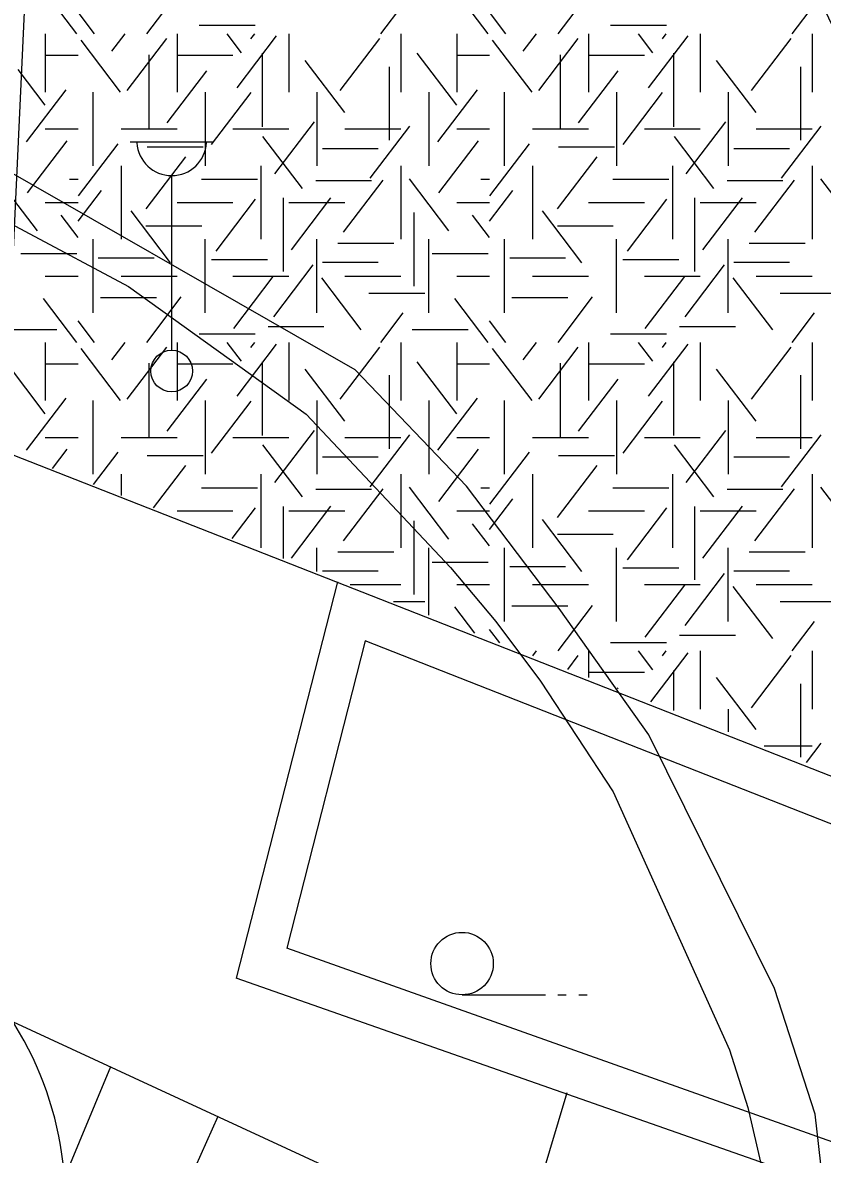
# Model space of a CAD drawing. Extents: x 419677 to 421689, y 4450851 to 4452923.
# Drawn here: x 420228.69 to 420247.89, y 4452050.44 to 4452077.62 of the extents above; entities that cross this region are included whole.
import ezdxf

# ---------------------------------------------------------------- set-up
doc = ezdxf.new("R2010")
doc.units = 0
for name, color, linetype in [('AA_HH', 7, 'Continuous'), ('Level 41', 7, 'Continuous'), ('Level 62', 7, 'Continuous')]:
    doc.layers.add(name, color=color, linetype=linetype)

msp = doc.modelspace()

# ---------------------------------------------------------------- linework, layer by layer
at = {"layer": 'AA_HH'}
for p, q in [((420231.265, 4452074.756), (420233.265, 4452074.756)), ((420232.265, 4452069.755), (420232.265, 4452073.948)), ((420239.239, 4452054.275), (420241.239, 4452054.275)), ((420241.539, 4452054.275), (420241.739, 4452054.275)), ((420242.039, 4452054.275), (420242.239, 4452054.275)), ((420230.795, 4452052.545), (420228.708, 4452047.515)), ((420233.377, 4452051.35), (420228.906, 4452041.471))]:
    msp.add_line(p, q, dxfattribs=at)
for points in [[(420209.47, 4452080.777), (420212.471, 4452079.769), (420218.191, 4452077.623), (420226.24, 4452073.943), (420231.232, 4452071.285), (420235.497, 4452068.216), (420238.961, 4452064.537), (420240.046, 4452063.24), (420241.125, 4452061.808), (420242.868, 4452059.146), (420245.661, 4452052.955), (420246.098, 4452051.566), (420246.564, 4452049.566), (420246.836, 4452047.371), (420246.926, 4452046.28)], [(420228.61, 4451991.9), (420232.056, 4451996.096), (420232.662, 4451996.885), (420236.724, 4452002.14), (420240.275, 4452008.196), (420242.791, 4452013.786), (420245.384, 4452021.372), (420247.316, 4452028.512), (420248.155, 4452036.306), (420248.501, 4452044.494), (420247.714, 4452051.406), (420246.745, 4452054.428), (420243.724, 4452060.518), (420241.57, 4452063.555), (420239.345, 4452066.494), (420236.673, 4452069.281), (420226.859, 4452074.905)], [(420209.273, 4452062.076), (420212.698, 4452060.745), (420217.261, 4452058.836), (420220.721, 4452057.207), (420235.984, 4452050.143), (420238.6, 4452048.96), (420244.452, 4452045.432), (420245.025, 4452045.076), (420245.447, 4452044.863), (420246.529, 4452043.977), (420247.737, 4452042.971)]]:
    msp.add_lwpolyline(points, dxfattribs=at)
for centre, radius in [((420232.265, 4452069.255), 0.5), ((420239.239, 4452055.025), 0.75)]:
    msp.add_circle(centre, radius, dxfattribs=at)
msp.add_arc((420232.265, 4452074.785), 0.837, 183.298, 356.9072, dxfattribs=at)
at = {"layer": 'Level 41'}
for p, q in [((420229.989, 4452077.352), (420229.187, 4452078.408)), ((420231.665, 4452077.352), (420232.494, 4452078.443)), ((420239.868, 4452077.352), (420239.066, 4452078.408)), ((420241.544, 4452077.352), (420242.373, 4452078.443)), ((420237.285, 4452077.352), (420237.822, 4452078.058)), ((420247.164, 4452077.352), (420247.701, 4452078.058)), ((420230.412, 4452077.352), (420230.018, 4452077.87)), ((420240.291, 4452077.352), (420239.897, 4452077.87)), ((420232.927, 4452077.558), (420234.27, 4452077.558)), ((420242.806, 4452077.558), (420244.149, 4452077.558)), ((420229.23, 4452077.352), (420229.23, 4452075.954)), ((420229.23, 4452077.352), (420229.23, 4452075.954)), ((420231.039, 4452075.954), (420230.09, 4452077.204)), ((420230.828, 4452076.935), (420231.145, 4452077.352)), ((420231.199, 4452075.989), (420232.148, 4452077.239)), ((420232.394, 4452077.352), (420232.394, 4452075.954)), ((420233.943, 4452076.9), (420233.599, 4452077.352)), ((420233.836, 4452076.058), (420234.786, 4452077.308)), ((420234.169, 4452077.232), (420234.26, 4452077.352)), ((420235.08, 4452077.352), (420235.08, 4452075.954)), ((420236.313, 4452075.989), (420237.262, 4452077.239)), ((420237.766, 4452077.352), (420237.766, 4452075.954)), ((420239.109, 4452077.352), (420239.109, 4452075.954)), ((420239.109, 4452077.352), (420239.109, 4452075.954)), ((420240.918, 4452075.954), (420239.969, 4452077.204)), ((420240.707, 4452076.935), (420241.024, 4452077.352)), ((420241.078, 4452075.989), (420242.027, 4452077.239)), ((420242.273, 4452077.352), (420242.273, 4452075.954)), ((420243.822, 4452076.9), (420243.478, 4452077.352)), ((420243.715, 4452076.058), (420244.665, 4452077.308)), ((420244.048, 4452077.232), (420244.139, 4452077.352)), ((420244.959, 4452077.352), (420244.959, 4452075.954)), ((420246.192, 4452075.989), (420247.141, 4452077.239)), ((420247.645, 4452077.352), (420247.645, 4452075.954)), ((420229.23, 4452076.838), (420230.018, 4452076.838)), ((420231.719, 4452076.85), (420231.719, 4452075.083)), ((420232.394, 4452076.838), (420233.737, 4452076.838)), ((420234.436, 4452076.885), (420234.436, 4452075.118)), ((420239.11, 4452075.638), (420238.161, 4452076.887)), ((420239.109, 4452076.838), (420239.897, 4452076.838)), ((420241.598, 4452076.85), (420241.598, 4452075.083)), ((420242.273, 4452076.838), (420243.616, 4452076.838)), ((420244.315, 4452076.885), (420244.315, 4452075.118)), ((420236.42, 4452075.463), (420235.471, 4452076.712)), ((420237.484, 4452076.564), (420237.484, 4452074.797)), ((420246.299, 4452075.463), (420245.35, 4452076.712)), ((420247.363, 4452076.564), (420247.363, 4452074.797)), ((420229.231, 4452075.638), (420228.578, 4452076.497)), ((420232.159, 4452075.217), (420233.108, 4452076.467)), ((420242.038, 4452075.217), (420242.987, 4452076.467)), ((420228.779, 4452074.761), (420229.728, 4452076.011)), ((420238.658, 4452074.761), (420239.607, 4452076.011)), ((420230.38, 4452074.187), (420230.38, 4452075.954)), ((420233.066, 4452075.954), (420233.066, 4452074.187)), ((420233.225, 4452074.692), (420234.174, 4452075.942)), ((420235.752, 4452075.954), (420235.752, 4452074.187)), ((420238.438, 4452075.954), (420238.438, 4452074.187)), ((420238.438, 4452075.954), (420238.438, 4452074.187)), ((420240.259, 4452074.187), (420240.259, 4452075.954)), ((420242.945, 4452075.954), (420242.945, 4452074.187)), ((420243.104, 4452074.692), (420244.053, 4452075.942)), ((420245.631, 4452075.954), (420245.631, 4452074.187)), ((420234.742, 4452073.991), (420235.693, 4452075.24)), ((420244.621, 4452073.991), (420245.572, 4452075.24)), ((420229.23, 4452075.07), (420230.018, 4452075.07)), ((420231.051, 4452075.07), (420232.394, 4452075.07)), ((420233.737, 4452075.07), (420235.08, 4452075.07)), ((420236.423, 4452075.07), (420237.766, 4452075.07)), ((420237.033, 4452073.886), (420237.982, 4452075.136)), ((420239.109, 4452075.07), (420239.897, 4452075.07)), ((420240.93, 4452075.07), (420242.273, 4452075.07)), ((420243.616, 4452075.07), (420244.959, 4452075.07)), ((420246.302, 4452075.07), (420247.645, 4452075.07)), ((420246.912, 4452073.886), (420247.861, 4452075.136)), ((420228.805, 4452073.535), (420229.755, 4452074.784)), ((420230.028, 4452073.466), (420230.977, 4452074.715)), ((420235.408, 4452073.641), (420234.458, 4452074.89)), ((420238.684, 4452073.535), (420239.634, 4452074.784)), ((420239.907, 4452073.466), (420240.856, 4452074.715)), ((420245.287, 4452073.641), (420244.337, 4452074.89)), ((420231.653, 4452073.149), (420232.602, 4452074.399)), ((420231.675, 4452074.636), (420233.018, 4452074.636)), ((420235.883, 4452074.6), (420237.226, 4452074.6)), ((420241.532, 4452073.149), (420242.481, 4452074.399)), ((420241.554, 4452074.636), (420242.897, 4452074.636)), ((420245.762, 4452074.6), (420247.105, 4452074.6)), ((420231.051, 4452074.187), (420231.051, 4452072.42)), ((420234.409, 4452074.187), (420234.409, 4452072.42)), ((420237.766, 4452074.187), (420237.766, 4452072.42)), ((420240.93, 4452074.187), (420240.93, 4452072.42)), ((420244.288, 4452074.187), (420244.288, 4452072.42)), ((420247.645, 4452074.187), (420247.645, 4452072.42)), ((420229.814, 4452073.863), (420230.018, 4452073.863)), ((420232.981, 4452073.863), (420234.324, 4452073.863)), ((420236.393, 4452072.589), (420237.343, 4452073.839)), ((420238.923, 4452072.623), (420237.974, 4452073.872)), ((420239.693, 4452073.863), (420239.897, 4452073.863)), ((420242.86, 4452073.863), (420244.203, 4452073.863)), ((420246.272, 4452072.589), (420247.222, 4452073.839)), ((420248.802, 4452072.623), (420247.853, 4452073.872)), ((420230.018, 4452072.857), (420230.577, 4452073.593)), ((420235.723, 4452073.83), (420237.066, 4452073.83)), ((420239.897, 4452072.857), (420240.456, 4452073.593)), ((420245.602, 4452073.83), (420246.945, 4452073.83)), ((420229.044, 4452072.623), (420228.453, 4452073.4)), ((420229.23, 4452073.303), (420230.018, 4452073.303)), ((420232.394, 4452073.303), (420233.737, 4452073.303)), ((420233.33, 4452072.133), (420234.28, 4452073.383)), ((420234.941, 4452073.415), (420234.941, 4452071.647)), ((420235.08, 4452073.303), (420236.423, 4452073.303)), ((420235.141, 4452072.169), (420236.09, 4452073.418)), ((420239.109, 4452073.303), (420239.897, 4452073.303)), ((420242.273, 4452073.303), (420243.616, 4452073.303)), ((420243.209, 4452072.133), (420244.159, 4452073.383)), ((420244.82, 4452073.415), (420244.82, 4452071.647)), ((420244.959, 4452073.303), (420246.302, 4452073.303)), ((420245.02, 4452072.169), (420245.969, 4452073.418)), ((420232.238, 4452071.852), (420231.289, 4452073.102)), ((420238.084, 4452073.065), (420238.084, 4452071.297)), ((420242.117, 4452071.852), (420241.168, 4452073.102)), ((420230.018, 4452072.463), (420229.612, 4452072.997)), ((420231.648, 4452072.743), (420232.991, 4452072.743)), ((420239.897, 4452072.463), (420239.491, 4452072.997)), ((420241.527, 4452072.743), (420242.87, 4452072.743)), ((420230.38, 4452070.652), (420230.38, 4452072.42)), ((420233.066, 4452070.652), (420233.066, 4452072.42)), ((420235.752, 4452070.652), (420235.752, 4452072.42)), ((420236.257, 4452072.322), (420237.6, 4452072.322)), ((420238.438, 4452070.652), (420238.438, 4452072.42)), ((420240.259, 4452070.652), (420240.259, 4452072.42)), ((420242.945, 4452070.652), (420242.945, 4452072.42)), ((420245.631, 4452070.652), (420245.631, 4452072.42)), ((420246.136, 4452072.322), (420247.479, 4452072.322)), ((420228.641, 4452072.077), (420229.984, 4452072.077)), ((420230.503, 4452071.971), (420231.846, 4452071.971)), ((420233.22, 4452071.937), (420234.563, 4452071.937)), ((420238.52, 4452072.077), (420239.863, 4452072.077)), ((420240.382, 4452071.971), (420241.725, 4452071.971)), ((420243.099, 4452071.937), (420244.442, 4452071.937)), ((420234.716, 4452070.555), (420235.665, 4452071.805)), ((420235.883, 4452071.866), (420237.226, 4452071.866)), ((420244.595, 4452070.555), (420245.544, 4452071.805)), ((420245.762, 4452071.866), (420247.105, 4452071.866)), ((420229.23, 4452071.536), (420230.018, 4452071.536)), ((420231.051, 4452071.536), (420232.394, 4452071.536)), ((420233.737, 4452071.536), (420235.08, 4452071.536)), ((420233.756, 4452070.276), (420234.705, 4452071.525)), ((420236.819, 4452070.241), (420235.869, 4452071.49)), ((420236.423, 4452071.536), (420237.766, 4452071.536)), ((420239.109, 4452071.536), (420239.897, 4452071.536)), ((420240.93, 4452071.536), (420242.273, 4452071.536)), ((420243.616, 4452071.536), (420244.959, 4452071.536)), ((420243.635, 4452070.276), (420244.584, 4452071.525)), ((420246.698, 4452070.241), (420245.748, 4452071.49)), ((420246.302, 4452071.536), (420247.645, 4452071.536)), ((420237.002, 4452071.129), (420238.345, 4452071.129)), ((420246.881, 4452071.129), (420248.224, 4452071.129)), ((420229.989, 4452069.943), (420229.187, 4452070.999)), ((420230.557, 4452071.025), (420231.899, 4452071.025)), ((420231.665, 4452069.943), (420232.494, 4452071.034)), ((420239.868, 4452069.943), (420239.066, 4452070.999)), ((420240.436, 4452071.025), (420241.778, 4452071.025)), ((420241.544, 4452069.943), (420242.373, 4452071.034)), ((420237.285, 4452069.943), (420237.822, 4452070.649)), ((420247.164, 4452069.943), (420247.701, 4452070.649)), ((420230.412, 4452069.943), (420230.018, 4452070.461)), ((420234.579, 4452070.324), (420235.922, 4452070.324)), ((420240.291, 4452069.943), (420239.897, 4452070.461)), ((420244.458, 4452070.324), (420245.801, 4452070.324)), ((420228.327, 4452070.255), (420229.505, 4452070.255)), ((420232.927, 4452070.149), (420234.27, 4452070.149)), ((420238.041, 4452070.255), (420239.384, 4452070.255)), ((420242.806, 4452070.149), (420244.149, 4452070.149)), ((420229.23, 4452069.943), (420229.23, 4452068.545)), ((420229.23, 4452069.943), (420229.23, 4452068.545)), ((420231.039, 4452068.545), (420230.09, 4452069.795)), ((420230.828, 4452069.526), (420231.145, 4452069.943)), ((420231.199, 4452068.58), (420232.148, 4452069.83)), ((420232.394, 4452069.943), (420232.394, 4452068.545)), ((420233.943, 4452069.491), (420233.599, 4452069.943)), ((420233.836, 4452068.649), (420234.786, 4452069.899)), ((420234.169, 4452069.823), (420234.26, 4452069.943)), ((420235.08, 4452069.943), (420235.08, 4452068.545)), ((420236.313, 4452068.58), (420237.262, 4452069.83)), ((420237.766, 4452069.943), (420237.766, 4452068.545)), ((420239.109, 4452069.943), (420239.109, 4452068.545)), ((420239.109, 4452069.943), (420239.109, 4452068.545)), ((420240.918, 4452068.545), (420239.969, 4452069.795)), ((420240.707, 4452069.526), (420241.024, 4452069.943)), ((420241.078, 4452068.58), (420242.027, 4452069.83)), ((420242.273, 4452069.943), (420242.273, 4452068.545)), ((420243.822, 4452069.491), (420243.478, 4452069.943)), ((420243.715, 4452068.649), (420244.665, 4452069.899)), ((420244.048, 4452069.823), (420244.139, 4452069.943)), ((420244.959, 4452069.943), (420244.959, 4452068.545)), ((420246.192, 4452068.58), (420247.141, 4452069.83)), ((420247.645, 4452069.943), (420247.645, 4452068.545)), ((420229.231, 4452068.229), (420228.295, 4452069.461)), ((420229.23, 4452069.429), (420230.018, 4452069.429)), ((420231.719, 4452069.441), (420231.719, 4452067.674)), ((420232.394, 4452069.429), (420233.737, 4452069.429)), ((420234.436, 4452069.476), (420234.436, 4452067.709)), ((420236.42, 4452068.054), (420235.471, 4452069.303)), ((420239.11, 4452068.229), (420238.161, 4452069.478)), ((420239.109, 4452069.429), (420239.897, 4452069.429)), ((420241.598, 4452069.441), (420241.598, 4452067.674)), ((420242.273, 4452069.429), (420243.616, 4452069.429)), ((420244.315, 4452069.476), (420244.315, 4452067.709)), ((420246.299, 4452068.054), (420245.35, 4452069.303)), ((420232.159, 4452067.808), (420233.108, 4452069.058)), ((420237.484, 4452069.155), (420237.484, 4452067.388)), ((420242.038, 4452067.808), (420242.987, 4452069.058)), ((420247.363, 4452069.155), (420247.363, 4452067.388)), ((420228.779, 4452067.352), (420229.728, 4452068.602)), ((420230.38, 4452066.778), (420230.38, 4452068.545)), ((420233.066, 4452068.545), (420233.066, 4452066.778)), ((420233.225, 4452067.283), (420234.174, 4452068.533)), ((420235.752, 4452068.545), (420235.752, 4452066.778)), ((420238.438, 4452068.545), (420238.438, 4452066.778)), ((420238.438, 4452068.545), (420238.438, 4452066.778)), ((420238.658, 4452067.352), (420239.607, 4452068.602)), ((420240.259, 4452066.778), (420240.259, 4452068.545)), ((420242.945, 4452068.545), (420242.945, 4452066.778)), ((420243.104, 4452067.283), (420244.053, 4452068.533)), ((420245.631, 4452068.545), (420245.631, 4452066.778)), ((420229.23, 4452067.661), (420230.018, 4452067.661)), ((420231.051, 4452067.661), (420232.394, 4452067.661)), ((420233.737, 4452067.661), (420235.08, 4452067.661)), ((420234.742, 4452066.582), (420235.693, 4452067.831)), ((420236.423, 4452067.661), (420237.766, 4452067.661)), ((420237.033, 4452066.477), (420237.982, 4452067.727)), ((420239.109, 4452067.661), (420239.897, 4452067.661)), ((420240.93, 4452067.661), (420242.273, 4452067.661)), ((420243.616, 4452067.661), (420244.959, 4452067.661)), ((420244.621, 4452066.582), (420245.572, 4452067.831)), ((420246.302, 4452067.661), (420247.645, 4452067.661)), ((420246.912, 4452066.477), (420247.861, 4452067.727)), ((420229.403, 4452066.912), (420229.755, 4452067.375)), ((420235.408, 4452066.232), (420234.458, 4452067.481)), ((420238.684, 4452066.126), (420239.634, 4452067.375)), ((420245.287, 4452066.232), (420244.337, 4452067.481)), ((420230.386, 4452066.528), (420230.977, 4452067.306)), ((420231.675, 4452067.227), (420233.018, 4452067.227)), ((420235.883, 4452067.191), (420237.226, 4452067.191)), ((420239.907, 4452066.057), (420240.856, 4452067.306)), ((420241.554, 4452067.227), (420242.897, 4452067.227)), ((420245.762, 4452067.191), (420247.105, 4452067.191)), ((420231.051, 4452066.778), (420231.051, 4452066.269)), ((420231.826, 4452065.968), (420232.602, 4452066.99)), ((420234.409, 4452066.778), (420234.409, 4452065.011)), ((420237.766, 4452066.778), (420237.766, 4452065.011)), ((420240.93, 4452066.778), (420240.93, 4452065.011)), ((420241.532, 4452065.74), (420242.481, 4452066.99)), ((420244.288, 4452066.778), (420244.288, 4452065.011)), ((420247.645, 4452066.778), (420247.645, 4452065.011)), ((420232.981, 4452066.454), (420234.324, 4452066.454)), ((420235.723, 4452066.421), (420237.066, 4452066.421)), ((420236.393, 4452065.18), (420237.343, 4452066.43)), ((420238.923, 4452065.214), (420237.974, 4452066.463)), ((420239.693, 4452066.454), (420239.897, 4452066.454)), ((420242.86, 4452066.454), (420244.203, 4452066.454)), ((420245.602, 4452066.421), (420246.945, 4452066.421)), ((420246.272, 4452065.18), (420247.222, 4452066.43)), ((420248.802, 4452065.214), (420247.853, 4452066.463)), ((420233.716, 4452065.231), (420234.28, 4452065.974)), ((420234.941, 4452066.006), (420234.941, 4452064.754)), ((420235.141, 4452064.76), (420236.09, 4452066.009)), ((420239.897, 4452065.448), (420240.456, 4452066.184)), ((420243.209, 4452064.724), (420244.159, 4452065.974)), ((420244.82, 4452066.006), (420244.82, 4452064.238)), ((420245.02, 4452064.76), (420245.969, 4452066.009)), ((420232.394, 4452065.894), (420233.737, 4452065.894)), ((420235.08, 4452065.894), (420236.423, 4452065.894)), ((420239.109, 4452065.894), (420239.897, 4452065.894)), ((420242.117, 4452064.443), (420241.168, 4452065.693)), ((420242.273, 4452065.894), (420243.616, 4452065.894)), ((420244.959, 4452065.894), (420246.302, 4452065.894)), ((420238.084, 4452065.656), (420238.084, 4452063.888)), ((420239.897, 4452065.054), (420239.491, 4452065.588)), ((420241.527, 4452065.334), (420242.87, 4452065.334)), ((420235.752, 4452064.438), (420235.752, 4452065.011)), ((420236.257, 4452064.913), (420237.6, 4452064.913)), ((420238.438, 4452063.391), (420238.438, 4452065.011)), ((420240.259, 4452063.243), (420240.259, 4452065.011)), ((420242.945, 4452063.243), (420242.945, 4452065.011)), ((420245.631, 4452063.243), (420245.631, 4452065.011)), ((420246.136, 4452064.913), (420247.479, 4452064.913)), ((420238.52, 4452064.668), (420239.863, 4452064.668)), ((420235.883, 4452064.457), (420237.226, 4452064.457)), ((420240.382, 4452064.562), (420241.725, 4452064.562)), ((420243.099, 4452064.528), (420244.442, 4452064.528)), ((420244.595, 4452063.146), (420245.544, 4452064.396)), ((420245.762, 4452064.457), (420247.105, 4452064.457)), ((420236.55, 4452064.127), (420237.766, 4452064.127)), ((420239.109, 4452064.127), (420239.897, 4452064.127)), ((420240.93, 4452064.127), (420242.273, 4452064.127)), ((420243.616, 4452064.127), (420244.959, 4452064.127)), ((420243.635, 4452062.867), (420244.584, 4452064.116)), ((420246.698, 4452062.832), (420245.748, 4452064.081)), ((420246.302, 4452064.127), (420247.645, 4452064.127)), ((420237.595, 4452063.72), (420238.345, 4452063.72)), ((420239.544, 4452062.96), (420239.066, 4452063.59)), ((420240.436, 4452063.616), (420241.778, 4452063.616)), ((420241.544, 4452062.534), (420242.373, 4452063.625)), ((420246.881, 4452063.72), (420248.224, 4452063.72)), ((420247.164, 4452062.534), (420247.701, 4452063.24)), ((420240.145, 4452062.727), (420239.897, 4452063.052)), ((420242.806, 4452062.74), (420244.149, 4452062.74)), ((420244.458, 4452062.915), (420245.801, 4452062.915)), ((420240.936, 4452062.418), (420241.024, 4452062.534)), ((420241.776, 4452062.091), (420242.027, 4452062.421)), ((420242.273, 4452062.534), (420242.273, 4452061.897)), ((420243.822, 4452062.082), (420243.478, 4452062.534)), ((420243.771, 4452061.314), (420244.665, 4452062.49)), ((420244.048, 4452062.414), (420244.139, 4452062.534)), ((420244.959, 4452062.534), (420244.959, 4452061.136)), ((420246.192, 4452061.171), (420247.141, 4452062.421)), ((420247.645, 4452062.534), (420247.645, 4452061.136)), ((420242.273, 4452062.02), (420243.616, 4452062.02)), ((420244.315, 4452062.067), (420244.315, 4452061.102)), ((420246.299, 4452060.645), (420245.35, 4452061.894)), ((420242.969, 4452061.626), (420242.987, 4452061.649)), ((420247.363, 4452061.746), (420247.363, 4452059.979)), ((420245.631, 4452061.136), (420245.631, 4452060.589)), ((420246.496, 4452060.252), (420247.645, 4452060.252)), ((420247.511, 4452059.857), (420247.861, 4452060.318))]:
    msp.add_line(p, q, dxfattribs=at)
at = {"layer": 'Level 62'}
for p, q in [((420229.197, 4452087.993), (420228.234, 4452067.324)), ((420260.753, 4452054.556), (420228.234, 4452067.324)), ((420236.247, 4452064.194), (420233.817, 4452054.678)), ((420236.247, 4452064.194), (420233.817, 4452054.678)), ((420236.247, 4452064.194), (420233.817, 4452054.678)), ((420236.91, 4452062.774), (420235.027, 4452055.395)), ((420261.321, 4452053.19), (420236.91, 4452062.774)), ((420253.468, 4452048.845), (420235.027, 4452055.395)), ((420249.797, 4452049.073), (420233.817, 4452054.678)), ((420249.797, 4452049.073), (420233.817, 4452054.678)), ((420249.797, 4452049.073), (420233.817, 4452054.678)), ((420241.758, 4452051.922), (420240.291, 4452047.064)), ((420241.758, 4452051.922), (420240.291, 4452047.064)), ((420241.758, 4452051.922), (420240.291, 4452047.064))]:
    msp.add_line(p, q, dxfattribs=at)
for centre, radius, start, end in [((420509.913, 4452203.553), 283.529, 191.1934, 210.35878), ((420509.913, 4452203.553), 290.529, 193.40687, 211.16796), ((420221.707, 4452049.325), 8, 345.6858, 36.7635)]:
    msp.add_arc(centre, radius, start, end, dxfattribs=at)

doc.saveas('drawing.dxf')
